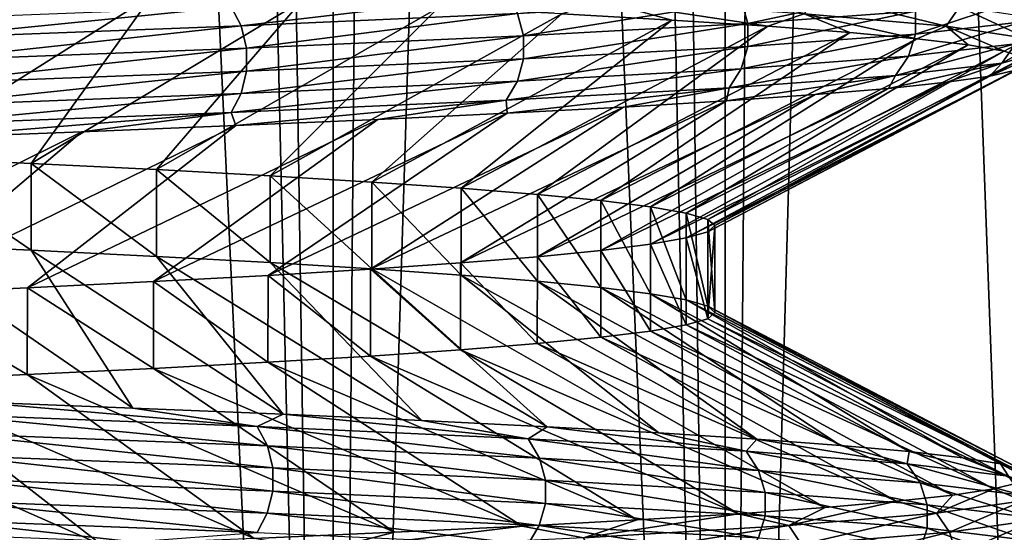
# Model space of a CAD drawing. Header units: metres. Extents: x -206 to 75, y -104 to 104.
# Tile 552 of 656: x 7 to 10.26, y -90.64 to -88.94. Entities that reach past the tile are written whole.
import ezdxf

# ---------------------------------------------------------------- set-up
doc = ezdxf.new("R2010")
doc.units = ezdxf.units.M
doc.layers.add('solid_01_1-CONSUMER_THERM_B_125288', color=7, linetype='CONTINUOUS')

msp = doc.modelspace()

# ---------------------------------------------------------------- linework, layer by layer
at = {"layer": 'solid_01_1-CONSUMER_THERM_B_125288'}
for points in [[(10.472652, -66.273338, 32.535145), (9.924696, -66.29213, 33.202896), (10.472326, -97, 32.535564)], [(9.924696, -66.29213, 33.202896), (9.334572, -66.310913, 33.833046), (10.472326, -97, 32.535564)], [(8.70451, -66.329842, 34.423283), (8.036856, -66.348877, 34.97134), (9.333823, -97, 33.833801)], [(9.334572, -66.310913, 33.833046), (8.70451, -66.329842, 34.423283), (9.333823, -97, 33.833801)], [(9.334572, -66.310913, 33.833046), (9.333823, -97, 33.833801), (10.472326, -97, 32.535564)], [(7.334792, -66.367813, 35.474552), (6.601379, -66.386627, 35.93074), (8.0356, -97, 34.972301)], [(8.036856, -66.348877, 34.97134), (7.334792, -66.367813, 35.474552), (8.0356, -97, 34.972301)], [(8.036856, -66.348877, 34.97134), (8.0356, -97, 34.972301), (9.333823, -97, 33.833801)], [(6.601379, -66.386627, 35.93074), (6.599861, -97, 35.931606), (8.0356, -97, 34.972301)], [(6.861451, -67.602783, 13.223454), (7.592083, -67.622009, 13.701839), (6.599802, -97, 13.068362)], [(7.592083, -67.622009, 13.701839), (8.035554, -97, 14.027665), (6.599802, -97, 13.068362)], [(7.592083, -67.622009, 13.701839), (8.289628, -67.641121, 14.227607), (8.035554, -97, 14.027665)], [(8.289628, -67.641121, 14.227607), (8.950852, -67.660118, 14.798338), (8.035554, -97, 14.027665)], [(8.950852, -67.660118, 14.798338), (9.333812, -97, 15.166187), (8.035554, -97, 14.027665)], [(8.950852, -67.660118, 14.798338), (9.572701, -67.679123, 15.411358), (9.333812, -97, 15.166187)], [(9.572701, -67.679123, 15.411358), (10.152977, -67.698326, 16.064537), (9.333812, -97, 15.166187)], [(10.152977, -67.698326, 16.064537), (10.472335, -97, 16.464445), (9.333812, -97, 15.166187)], [(10.152977, -67.698326, 16.064537), (10.688387, -67.717552, 16.754137), (10.472335, -97, 16.464445)], [(7.43518, -88.856834, 17.314058), (6.903793, -88.836288, 16.801872), (6.583023, -89.393768, 17.930843)], [(9.38747, -88.876633, 29.083803), (9.941468, -88.835693, 27.711533), (9.409318, -88.950096, 29.094473)], [(9.941468, -88.835693, 27.711533), (9.964605, -88.909157, 27.719007), (9.409318, -88.950096, 29.094473)], [(7.43518, -88.856834, 17.314058), (6.583023, -89.393768, 17.930843), (7.035116, -89.414352, 18.417473)], [(7.929509, -88.877472, 17.863564), (7.43518, -88.856834, 17.314058), (7.035116, -89.414352, 18.417473)], [(7.929509, -88.877472, 17.863564), (7.035116, -89.414352, 18.417473), (7.450214, -89.435028, 18.933645)], [(8.383116, -88.898163, 18.446383), (7.929509, -88.877472, 17.863564), (7.450214, -89.435028, 18.933645)], [(7.697325, -88.895096, 31.496822), (8.608761, -88.854156, 30.339268), (7.730652, -88.958504, 31.527115)], [(8.608761, -88.854156, 30.339268), (8.646034, -88.917564, 30.36455), (7.730652, -88.958504, 31.527115)], [(8.646034, -88.917564, 30.36455), (9.38747, -88.876633, 29.083803), (8.666157, -88.991028, 30.378199)], [(9.38747, -88.876633, 29.083803), (9.409318, -88.950096, 29.094473), (8.666157, -88.991028, 30.378199)], [(8.932003, -88.877113, 19.168524), (8.792526, -88.918777, 19.057703), (9.156601, -88.93927, 19.695557)], [(8.932003, -88.877113, 19.168524), (9.156601, -88.93927, 19.695557), (9.475384, -88.959785, 20.360121)], [(9.595161, -88.918053, 20.484179), (8.932003, -88.877113, 19.168524), (9.475384, -88.959785, 20.360121)], [(9.636793, -88.854713, 20.466755), (9.595161, -88.918053, 20.484179), (10.066418, -88.958984, 21.880314)], [(10.110094, -88.895645, 21.868948), (9.636793, -88.854713, 20.466755), (10.066418, -88.958984, 21.880314)], [(10.319283, -88.868225, 26.278906), (10.31922, -88.945023, 26.278896), (9.964544, -88.985962, 27.718988)], [(9.964605, -88.909157, 27.719007), (10.319283, -88.868225, 26.278906), (9.964544, -88.985962, 27.718988)], [(6.631206, -88.936035, 32.514034), (7.697325, -88.895096, 31.496822), (6.659918, -88.999435, 32.548733)], [(7.697325, -88.895096, 31.496822), (7.730652, -88.958504, 31.527115), (6.659918, -88.999435, 32.548733)], [(8.383116, -88.898163, 18.446383), (7.450214, -89.435028, 18.933645), (7.826691, -89.455711, 19.476763)], [(8.792526, -88.918777, 19.057703), (8.383116, -88.898163, 18.446383), (7.826691, -89.455711, 19.476763)], [(9.964605, -88.909157, 27.719007), (9.964544, -88.985962, 27.718988), (9.40926, -89.026894, 29.094446)], [(9.409318, -88.950096, 29.094473), (9.964605, -88.909157, 27.719007), (9.40926, -89.026894, 29.094446)], [(10.110094, -88.895645, 21.868948), (10.066418, -88.958984, 21.880314), (10.335994, -88.999924, 23.328749)], [(10.38084, -88.936584, 23.323666), (10.110094, -88.895645, 21.868948), (10.335994, -88.999924, 23.328749)], [(7.730652, -88.958504, 31.527115), (8.646034, -88.917564, 30.36455), (7.748644, -89.031967, 31.54347)], [(8.646034, -88.917564, 30.36455), (8.666157, -88.991028, 30.378199), (7.748644, -89.031967, 31.54347)], [(8.792526, -88.918777, 19.057703), (7.826691, -89.455711, 19.476763), (8.163377, -89.476227, 20.044748)], [(9.156601, -88.93927, 19.695557), (8.792526, -88.918777, 19.057703), (8.163377, -89.476227, 20.044748)], [(9.156601, -88.93927, 19.695557), (8.163377, -89.476227, 20.044748), (8.459047, -89.49659, 20.635479)], [(9.475384, -88.959785, 20.360121), (9.156601, -88.93927, 19.695557), (8.459047, -89.49659, 20.635479)], [(9.595161, -88.918053, 20.484179), (9.475384, -88.959785, 20.360121), (9.746658, -88.980377, 21.047224)], [(9.595161, -88.918053, 20.484179), (9.746658, -88.980377, 21.047224), (9.968422, -89.001045, 21.752031)], [(10.066418, -88.958984, 21.880314), (9.595161, -88.918053, 20.484179), (9.968422, -89.001045, 21.752031)], [(10.31922, -88.945023, 26.278896), (10.295147, -89.018456, 26.274748), (9.941299, -89.059387, 27.711479)], [(9.964544, -88.985962, 27.718988), (10.31922, -88.945023, 26.278896), (9.941299, -89.059387, 27.711479)], [(6.659918, -88.999435, 32.548733), (7.730652, -88.958504, 31.527115), (6.675417, -89.072899, 32.567463)], [(7.730652, -88.958504, 31.527115), (7.748644, -89.031967, 31.54347), (6.675417, -89.072899, 32.567463)], [(9.475384, -88.959785, 20.360121), (8.459047, -89.49659, 20.635479), (8.712433, -89.517014, 21.246771)], [(9.409318, -88.950096, 29.094473), (9.40926, -89.026894, 29.094446), (8.666103, -89.067833, 30.378164)], [(8.666157, -88.991028, 30.378199), (9.409318, -88.950096, 29.094473), (8.666103, -89.067833, 30.378164)], [(9.746658, -88.980377, 21.047224), (9.475384, -88.959785, 20.360121), (8.712433, -89.517014, 21.246771)], [(10.066418, -88.958984, 21.880314), (9.968422, -89.001045, 21.752031), (10.139119, -89.021713, 22.469381)], [(10.066418, -88.958984, 21.880314), (10.139119, -89.021713, 22.469381), (10.257853, -89.042274, 23.194654)], [(10.335994, -88.999924, 23.328749), (10.066418, -88.958984, 21.880314), (10.257853, -89.042274, 23.194654)], [(10.442295, -88.977516, 24.802185), (10.397183, -89.040855, 24.800879), (10.250671, -89.081795, 26.26708)], [(10.295147, -89.018456, 26.274748), (10.442295, -88.977516, 24.802185), (10.250671, -89.081795, 26.26708)], [(8.666157, -88.991028, 30.378199), (8.666103, -89.067833, 30.378164), (7.748596, -89.108765, 31.543428)], [(7.748644, -89.031967, 31.54347), (8.666157, -88.991028, 30.378199), (7.748596, -89.108765, 31.543428)], [(9.746658, -88.980377, 21.047224), (8.712433, -89.517014, 21.246771), (8.922243, -89.537651, 21.876343)], [(9.968422, -89.001045, 21.752031), (9.746658, -88.980377, 21.047224), (8.922243, -89.537651, 21.876343)], [(9.968422, -89.001045, 21.752031), (8.922243, -89.537651, 21.876343), (9.086873, -89.558449, 22.520418)], [(10.139119, -89.021713, 22.469381), (9.968422, -89.001045, 21.752031), (9.086873, -89.558449, 22.520418)], [(9.964544, -88.985962, 27.718988), (9.941299, -89.059387, 27.711479), (9.38731, -89.100327, 29.083729)], [(9.40926, -89.026894, 29.094446), (9.964544, -88.985962, 27.718988), (9.38731, -89.100327, 29.083729)], [(10.335994, -88.999924, 23.328749), (10.257853, -89.042274, 23.194654), (10.324509, -89.062759, 23.927059)], [(7.748644, -89.031967, 31.54347), (7.748596, -89.108765, 31.543428), (6.675376, -89.149704, 32.567417)], [(6.675417, -89.072899, 32.567463), (7.748644, -89.031967, 31.54347), (6.675376, -89.149704, 32.567417)], [(9.40926, -89.026894, 29.094446), (9.38731, -89.100327, 29.083729), (8.645886, -89.141258, 30.364452)], [(8.666103, -89.067833, 30.378164), (9.40926, -89.026894, 29.094446), (8.645886, -89.141258, 30.364452)], [(10.139119, -89.021713, 22.469381), (9.086873, -89.558449, 22.520418), (9.205078, -89.579224, 23.174658)], [(10.257853, -89.042274, 23.194654), (10.139119, -89.021713, 22.469381), (9.205078, -89.579224, 23.174658)], [(10.257853, -89.042274, 23.194654), (9.205078, -89.579224, 23.174658), (9.276284, -89.599785, 23.836264)], [(10.324509, -89.062759, 23.927059), (10.257853, -89.042274, 23.194654), (9.276284, -89.599785, 23.836264)], [(10.295147, -89.018456, 26.274748), (10.250671, -89.081795, 26.26708), (9.898352, -89.122726, 27.697605)], [(9.941299, -89.059387, 27.711479), (10.295147, -89.018456, 26.274748), (9.898352, -89.122726, 27.697605)], [(10.397183, -89.040855, 24.800879), (10.300673, -89.103943, 25.403023), (10.210093, -89.124626, 26.136089)], [(10.250671, -89.081795, 26.26708), (10.397183, -89.040855, 24.800879), (10.210093, -89.124626, 26.136089)], [(8.666103, -89.067833, 30.378164), (8.645886, -89.141258, 30.364452), (7.73052, -89.182198, 31.526999)], [(7.748596, -89.108765, 31.543428), (8.666103, -89.067833, 30.378164), (7.73052, -89.182198, 31.526999)], [(10.324509, -89.062759, 23.927059), (9.276284, -89.599785, 23.836264), (9.3, -89.620514, 24.5)], [(10.338888, -89.083305, 24.664963), (10.324509, -89.062759, 23.927059), (9.3, -89.620514, 24.5)], [(9.941299, -89.059387, 27.711479), (9.898352, -89.122726, 27.697605), (9.346756, -89.163666, 29.063925)], [(9.38731, -89.100327, 29.083729), (9.941299, -89.059387, 27.711479), (9.346756, -89.163666, 29.063925)], [(7.748596, -89.108765, 31.543428), (7.73052, -89.182198, 31.526999), (6.659803, -89.223129, 32.548595)], [(6.675376, -89.149704, 32.567417), (7.748596, -89.108765, 31.543428), (6.659803, -89.223129, 32.548595)], [(9.38731, -89.100327, 29.083729), (9.346756, -89.163666, 29.063925), (8.608536, -89.204597, 30.339117)], [(8.645886, -89.141258, 30.364452), (9.38731, -89.100327, 29.083729), (8.608536, -89.204597, 30.339117)], [(10.300673, -89.103943, 25.403023), (9.276238, -89.640839, 25.164375), (9.205004, -89.661606, 25.825863)], [(10.210093, -89.124626, 26.136089), (10.300673, -89.103943, 25.403023), (9.205004, -89.661606, 25.825863)], [(10.338888, -89.083305, 24.664963), (9.3, -89.620514, 24.5), (9.276238, -89.640839, 25.164375)], [(10.300673, -89.103943, 25.403023), (10.338888, -89.083305, 24.664963), (9.276238, -89.640839, 25.164375)], [(10.250671, -89.081795, 26.26708), (10.068062, -89.145248, 26.858219), (9.87529, -89.165749, 27.566723)], [(9.898352, -89.122726, 27.697605), (10.250671, -89.081795, 26.26708), (9.87529, -89.165749, 27.566723)], [(10.250671, -89.081795, 26.26708), (10.210093, -89.124626, 26.136089), (10.068062, -89.145248, 26.858219)], [(8.645886, -89.141258, 30.364452), (8.608536, -89.204597, 30.339117), (7.697123, -89.245537, 31.496641)], [(7.73052, -89.182198, 31.526999), (8.645886, -89.141258, 30.364452), (7.697123, -89.245537, 31.496641)], [(10.210093, -89.124626, 26.136089), (9.205004, -89.661606, 25.825863), (9.086791, -89.682411, 26.479956)], [(10.068062, -89.145248, 26.858219), (10.210093, -89.124626, 26.136089), (9.086791, -89.682411, 26.479956)], [(9.898352, -89.122726, 27.697605), (9.631642, -89.186256, 28.262058), (9.338291, -89.206848, 28.940195)], [(9.346756, -89.163666, 29.063925), (9.898352, -89.122726, 27.697605), (9.338291, -89.206848, 28.940195)], [(9.898352, -89.122726, 27.697605), (9.87529, -89.165749, 27.566723), (9.631642, -89.186256, 28.262058)], [(8.608536, -89.204597, 30.339117), (9.346756, -89.163666, 29.063925), (8.611515, -89.248184, 30.224222)], [(9.346756, -89.163666, 29.063925), (8.997438, -89.227509, 29.595745), (8.611515, -89.248184, 30.224222)], [(9.87529, -89.165749, 27.566723), (8.921988, -89.703102, 27.124523), (8.711697, -89.723595, 27.755201)], [(9.631642, -89.186256, 28.262058), (9.87529, -89.165749, 27.566723), (8.711697, -89.723595, 27.755201)], [(10.068062, -89.145248, 26.858219), (9.086791, -89.682411, 26.479956), (8.921988, -89.703102, 27.124523)], [(9.87529, -89.165749, 27.566723), (10.068062, -89.145248, 26.858219), (8.921988, -89.703102, 27.124523)], [(9.346756, -89.163666, 29.063925), (9.338291, -89.206848, 28.940195), (8.997438, -89.227509, 29.595745)], [(7.73052, -89.182198, 31.526999), (7.697123, -89.245537, 31.496641), (6.631032, -89.286469, 32.513824)], [(6.659803, -89.223129, 32.548595), (7.73052, -89.182198, 31.526999), (6.631032, -89.286469, 32.513824)], [(7.697123, -89.245537, 31.496641), (8.608536, -89.204597, 30.339117), (7.713099, -89.289238, 31.387104)], [(8.608536, -89.204597, 30.339117), (8.183191, -89.268745, 30.821627), (7.713099, -89.289238, 31.387104)], [(9.338291, -89.206848, 28.940195), (8.457082, -89.744095, 28.36882), (8.159138, -89.764763, 28.963011)], [(8.997438, -89.227509, 29.595745), (9.338291, -89.206848, 28.940195), (8.159138, -89.764763, 28.963011)], [(8.608536, -89.204597, 30.339117), (8.611515, -89.248184, 30.224222), (8.183191, -89.268745, 30.821627)], [(9.631642, -89.186256, 28.262058), (8.711697, -89.723595, 27.755201), (8.457082, -89.744095, 28.36882)], [(9.338291, -89.206848, 28.940195), (9.631642, -89.186256, 28.262058), (8.457082, -89.744095, 28.36882)], [(8.997438, -89.227509, 29.595745), (8.159138, -89.764763, 28.963011), (7.819585, -89.785553, 29.53429)], [(8.611515, -89.248184, 30.224222), (8.997438, -89.227509, 29.595745), (7.819585, -89.785553, 29.53429)], [(6.631032, -89.286469, 32.513824), (7.697123, -89.245537, 31.496641), (6.653866, -89.330406, 32.414879)], [(7.697123, -89.245537, 31.496641), (7.202134, -89.309784, 31.919518), (6.653866, -89.330406, 32.414879)], [(8.183191, -89.268745, 30.821627), (7.44008, -89.806305, 30.079893), (7.022641, -89.826866, 30.596926)], [(7.713099, -89.289238, 31.387104), (8.183191, -89.268745, 30.821627), (7.022641, -89.826866, 30.596926)], [(7.697123, -89.245537, 31.496641), (7.713099, -89.289238, 31.387104), (7.202134, -89.309784, 31.919518)], [(8.611515, -89.248184, 30.224222), (7.819585, -89.785553, 29.53429), (7.44008, -89.806305, 30.079893)], [(8.183191, -89.268745, 30.821627), (8.611515, -89.248184, 30.224222), (7.44008, -89.806305, 30.079893)], [(7.713099, -89.289238, 31.387104), (7.022641, -89.826866, 30.596926), (6.569112, -89.847351, 31.083067)], [(7.202134, -89.309784, 31.919518), (7.713099, -89.289238, 31.387104), (6.569112, -89.847351, 31.083067)], [(7.202134, -89.309784, 31.919518), (6.569112, -89.847351, 31.083067), (6.082329, -89.867928, 31.535288)], [(6.653866, -89.330406, 32.414879), (7.202134, -89.309784, 31.919518), (6.082329, -89.867928, 31.535288)], [(7.034287, -89.702477, 18.416513), (6.583023, -89.393768, 17.930843), (6.582004, -89.681763, 17.929823)], [(7.034287, -89.702477, 18.416513), (7.035116, -89.414352, 18.417473), (6.583023, -89.393768, 17.930843)], [(7.449597, -89.722984, 18.932819), (7.035116, -89.414352, 18.417473), (7.034287, -89.702477, 18.416513)], [(7.449597, -89.722984, 18.932819), (7.450214, -89.435028, 18.933645), (7.035116, -89.414352, 18.417473)], [(7.82626, -89.743347, 19.476091), (7.450214, -89.435028, 18.933645), (7.449597, -89.722984, 18.932819)], [(7.82626, -89.743347, 19.476091), (7.826691, -89.455711, 19.476763), (7.450214, -89.435028, 18.933645)], [(8.163099, -89.763802, 20.044239), (7.826691, -89.455711, 19.476763), (7.82626, -89.743347, 19.476091)], [(8.163099, -89.763802, 20.044239), (8.163377, -89.476227, 20.044748), (7.826691, -89.455711, 19.476763)], [(8.458885, -89.784447, 20.635124), (8.163377, -89.476227, 20.044748), (8.163099, -89.763802, 20.044239)], [(8.458885, -89.784447, 20.635124), (8.459047, -89.49659, 20.635479), (8.163377, -89.476227, 20.044748)], [(8.712343, -89.805145, 21.246529), (8.459047, -89.49659, 20.635479), (8.458885, -89.784447, 20.635124)], [(8.712343, -89.805145, 21.246529), (8.712433, -89.517014, 21.246771), (8.459047, -89.49659, 20.635479)], [(8.922187, -89.825768, 21.87615), (8.712433, -89.517014, 21.246771), (8.712343, -89.805145, 21.246529)], [(8.922187, -89.825768, 21.87615), (8.922243, -89.537651, 21.876343), (8.712433, -89.517014, 21.246771)], [(9.086839, -89.846283, 22.52026), (8.922243, -89.537651, 21.876343), (8.922187, -89.825768, 21.87615)], [(9.086839, -89.846283, 22.52026), (9.086873, -89.558449, 22.520418), (8.922243, -89.537651, 21.876343)], [(9.20506, -89.866776, 23.17453), (9.086873, -89.558449, 22.520418), (9.086839, -89.846283, 22.52026)], [(9.20506, -89.866776, 23.17453), (9.205078, -89.579224, 23.174658), (9.086873, -89.558449, 22.520418)], [(9.276278, -89.887489, 23.836163), (9.205078, -89.579224, 23.174658), (9.20506, -89.866776, 23.17453)], [(9.276278, -89.887489, 23.836163), (9.276284, -89.599785, 23.836264), (9.205078, -89.579224, 23.174658)], [(9.276234, -89.929024, 25.164448), (9.276238, -89.640839, 25.164375), (9.3, -89.620514, 24.5)], [(9.276234, -89.929024, 25.164448), (9.3, -89.620514, 24.5), (9.3, -89.908058, 24.5)], [(9.3, -89.908058, 24.5), (9.276284, -89.599785, 23.836264), (9.276278, -89.887489, 23.836163)], [(9.3, -89.908058, 24.5), (9.3, -89.620514, 24.5), (9.276284, -89.599785, 23.836264)], [(9.204978, -89.949623, 25.82604), (9.086791, -89.682411, 26.479956), (9.205004, -89.661606, 25.825863)], [(9.204978, -89.949623, 25.82604), (9.205004, -89.661606, 25.825863), (9.276234, -89.929024, 25.164448)], [(9.276234, -89.929024, 25.164448), (9.205004, -89.661606, 25.825863), (9.276238, -89.640839, 25.164375)], [(6.582004, -89.681763, 17.929823), (6.835676, -90.204758, 16.741198), (7.371088, -90.225426, 17.248241)], [(7.034287, -89.702477, 18.416513), (6.582004, -89.681763, 17.929823), (7.371088, -90.225426, 17.248241)], [(9.086729, -89.970108, 26.480242), (8.921988, -89.703102, 27.124523), (9.086791, -89.682411, 26.479956)], [(9.086729, -89.970108, 26.480242), (9.086791, -89.682411, 26.479956), (9.204978, -89.949623, 25.82604)], [(7.034287, -89.702477, 18.416513), (7.371088, -90.225426, 17.248241), (7.87001, -90.246094, 17.793142)], [(7.449597, -89.722984, 18.932819), (7.034287, -89.702477, 18.416513), (7.87001, -90.246094, 17.793142)], [(7.449597, -89.722984, 18.932819), (7.87001, -90.246094, 17.793142), (8.328922, -90.266685, 18.372175)], [(7.82626, -89.743347, 19.476091), (7.449597, -89.722984, 18.932819), (8.328922, -90.266685, 18.372175)], [(8.711534, -90.011459, 27.755638), (8.457082, -89.744095, 28.36882), (8.711697, -89.723595, 27.755201)], [(8.711534, -90.011459, 27.755638), (8.711697, -89.723595, 27.755201), (8.921878, -89.990685, 27.124899)], [(8.921878, -89.990685, 27.124899), (8.711697, -89.723595, 27.755201), (8.921988, -89.703102, 27.124523)], [(8.921878, -89.990685, 27.124899), (8.921988, -89.703102, 27.124523), (9.086729, -89.970108, 26.480242)], [(7.82626, -89.743347, 19.476091), (8.328922, -90.266685, 18.372175), (8.744592, -90.287209, 18.981136)], [(8.163099, -89.763802, 20.044239), (7.82626, -89.743347, 19.476091), (8.744592, -90.287209, 18.981136)], [(8.45685, -90.032249, 28.369326), (8.159138, -89.764763, 28.963011), (8.457082, -89.744095, 28.36882)], [(8.45685, -90.032249, 28.369326), (8.457082, -89.744095, 28.36882), (8.711534, -90.011459, 27.755638)], [(7.819154, -90.073425, 29.534962), (7.44008, -89.806305, 30.079893), (7.819585, -89.785553, 29.53429)], [(7.819154, -90.073425, 29.534962), (7.819585, -89.785553, 29.53429), (8.158818, -90.05291, 28.963594)], [(8.158818, -90.05291, 28.963594), (7.819585, -89.785553, 29.53429), (8.159138, -89.764763, 28.963011)], [(8.158818, -90.05291, 28.963594), (8.159138, -89.764763, 28.963011), (8.45685, -90.032249, 28.369326)], [(8.163099, -89.763802, 20.044239), (8.744592, -90.287209, 18.981136), (9.114348, -90.307701, 19.615759)], [(8.458885, -89.784447, 20.635124), (8.163099, -89.763802, 20.044239), (9.114348, -90.307701, 19.615759)], [(8.458885, -89.784447, 20.635124), (9.114348, -90.307701, 19.615759), (9.43828, -90.328308, 20.276005)], [(8.712343, -89.805145, 21.246529), (8.458885, -89.784447, 20.635124), (9.43828, -90.328308, 20.276005)], [(7.022005, -90.114586, 30.59766), (6.569112, -89.847351, 31.083067), (7.022641, -89.826866, 30.596926)], [(7.022005, -90.114586, 30.59766), (7.022641, -89.826866, 30.596926), (7.439533, -90.093925, 30.080624)], [(7.439533, -90.093925, 30.080624), (7.022641, -89.826866, 30.596926), (7.44008, -89.806305, 30.079893)], [(7.439533, -90.093925, 30.080624), (7.44008, -89.806305, 30.079893), (7.819154, -90.073425, 29.534962)], [(8.712343, -89.805145, 21.246529), (9.43828, -90.328308, 20.276005), (9.715546, -90.348999, 20.960556)], [(8.922187, -89.825768, 21.87615), (8.712343, -89.805145, 21.246529), (9.715546, -90.348999, 20.960556)], [(8.922187, -89.825768, 21.87615), (9.715546, -90.348999, 20.960556), (9.943527, -90.369637, 21.663473)], [(9.086839, -89.846283, 22.52026), (8.922187, -89.825768, 21.87615), (9.943527, -90.369637, 21.663473)], [(6.568399, -90.135399, 31.083778), (6.569112, -89.847351, 31.083067), (7.022005, -90.114586, 30.59766)], [(9.086839, -89.846283, 22.52026), (9.943527, -90.369637, 21.663473), (10.120779, -90.390198, 22.380281)], [(9.20506, -89.866776, 23.17453), (9.086839, -89.846283, 22.52026), (10.120779, -90.390198, 22.380281)], [(9.20506, -89.866776, 23.17453), (10.120779, -90.390198, 22.380281), (10.246071, -90.410683, 23.105232)], [(9.276278, -89.887489, 23.836163), (9.20506, -89.866776, 23.17453), (10.246071, -90.410683, 23.105232)], [(9.276278, -89.887489, 23.836163), (10.246071, -90.410683, 23.105232), (10.31916, -90.431229, 23.836288)], [(9.3, -89.908058, 24.5), (9.276278, -89.887489, 23.836163), (10.31916, -90.431229, 23.836288)], [(9.276234, -89.929024, 25.164448), (9.3, -89.908058, 24.5), (10.340007, -90.451889, 24.573032)], [(9.3, -89.908058, 24.5), (10.31916, -90.431229, 23.836288), (10.340007, -90.451889, 24.573032)], [(9.086729, -89.970108, 26.480242), (9.204978, -89.949623, 25.82604), (10.224158, -90.493156, 26.045179)], [(9.204978, -89.949623, 25.82604), (9.276234, -89.929024, 25.164448), (10.308296, -90.472557, 25.311171)], [(9.204978, -89.949623, 25.82604), (10.308296, -90.472557, 25.311171), (10.224158, -90.493156, 26.045179)], [(9.276234, -89.929024, 25.164448), (10.340007, -90.451889, 24.573032), (10.308296, -90.472557, 25.311171)], [(8.921878, -89.990685, 27.124899), (9.086729, -89.970108, 26.480242), (10.088325, -90.51368, 26.769636)], [(9.086729, -89.970108, 26.480242), (10.224158, -90.493156, 26.045179), (10.088325, -90.51368, 26.769636)], [(8.45685, -90.032249, 28.369326), (8.711534, -90.011459, 27.755638), (9.664616, -90.554787, 28.176771)], [(8.711534, -90.011459, 27.755638), (8.921878, -89.990685, 27.124899), (9.901757, -90.53418, 27.480377)], [(8.711534, -90.011459, 27.755638), (9.901757, -90.53418, 27.480377), (9.664616, -90.554787, 28.176771)], [(8.921878, -89.990685, 27.124899), (10.088325, -90.51368, 26.769636), (9.901757, -90.53418, 27.480377)], [(7.819154, -90.073425, 29.534962), (8.158818, -90.05291, 28.963594), (9.042296, -90.596107, 29.515606)], [(8.158818, -90.05291, 28.963594), (8.45685, -90.032249, 28.369326), (9.37747, -90.57547, 28.856913)], [(8.158818, -90.05291, 28.963594), (9.37747, -90.57547, 28.856913), (9.042296, -90.596107, 29.515606)], [(8.45685, -90.032249, 28.369326), (9.664616, -90.554787, 28.176771), (9.37747, -90.57547, 28.856913)], [(7.439533, -90.093925, 30.080624), (7.819154, -90.073425, 29.534962), (8.661394, -90.616676, 30.148304)], [(7.819154, -90.073425, 29.534962), (9.042296, -90.596107, 29.515606), (8.661394, -90.616676, 30.148304)], [(6.568399, -90.135399, 31.083778), (7.022005, -90.114586, 30.59766), (7.773745, -90.657692, 31.318708)], [(7.022005, -90.114586, 30.59766), (7.439533, -90.093925, 30.080624), (8.238199, -90.637154, 30.749733)], [(7.022005, -90.114586, 30.59766), (8.238199, -90.637154, 30.749733), (7.773745, -90.657692, 31.318708)], [(7.439533, -90.093925, 30.080624), (8.661394, -90.616676, 30.148304), (8.238199, -90.637154, 30.749733)], [(6.081477, -90.156128, 31.536024), (6.568399, -90.135399, 31.083778), (7.267878, -90.67836, 31.855221)], [(6.568399, -90.135399, 31.083778), (7.773745, -90.657692, 31.318708), (7.267878, -90.67836, 31.855221)], [(6.081477, -90.156128, 31.536024), (7.267878, -90.67836, 31.855221), (6.724078, -90.699028, 32.355305)], [(7.783434, -90.286911, 17.599619), (6.835676, -90.204758, 16.741198), (6.730731, -90.245972, 16.568636)], [(7.783434, -90.286911, 17.599619), (7.371088, -90.225426, 17.248241), (6.835676, -90.204758, 16.741198)], [(7.783434, -90.286911, 17.599619), (6.730731, -90.245972, 16.568636), (7.817133, -90.350311, 17.569742)], [(6.730731, -90.245972, 16.568636), (6.759873, -90.30938, 16.534296), (7.817133, -90.350311, 17.569742)], [(7.783434, -90.286911, 17.599619), (7.87001, -90.246094, 17.793142), (7.371088, -90.225426, 17.248241)], [(8.680733, -90.327843, 18.768435), (7.87001, -90.246094, 17.793142), (7.783434, -90.286911, 17.599619)], [(8.680733, -90.327843, 18.768435), (8.328922, -90.266685, 18.372175), (7.87001, -90.246094, 17.793142)], [(8.680733, -90.327843, 18.768435), (8.744592, -90.287209, 18.981136), (8.328922, -90.266685, 18.372175)], [(7.817133, -90.350311, 17.569742), (6.759873, -90.30938, 16.534296), (7.835328, -90.423775, 17.553614)], [(6.759873, -90.30938, 16.534296), (6.775607, -90.382843, 16.515757), (7.835328, -90.423775, 17.553614)], [(8.680733, -90.327843, 18.768435), (7.783434, -90.286911, 17.599619), (8.718318, -90.391251, 18.743618)], [(7.783434, -90.286911, 17.599619), (7.817133, -90.350311, 17.569742), (8.718318, -90.391251, 18.743618)], [(9.403422, -90.368782, 20.052317), (8.744592, -90.287209, 18.981136), (8.680733, -90.327843, 18.768435)], [(9.403422, -90.368782, 20.052317), (9.114348, -90.307701, 19.615759), (8.744592, -90.287209, 18.981136)], [(9.403422, -90.368782, 20.052317), (9.43828, -90.328308, 20.276005), (9.114348, -90.307701, 19.615759)], [(9.403422, -90.368782, 20.052317), (8.680733, -90.327843, 18.768435), (9.444137, -90.43219, 20.033058)], [(8.680733, -90.327843, 18.768435), (8.718318, -90.391251, 18.743618), (9.444137, -90.43219, 20.033058)], [(9.937117, -90.409714, 21.425791), (9.43828, -90.328308, 20.276005), (9.403422, -90.368782, 20.052317)], [(9.937117, -90.409714, 21.425791), (9.715546, -90.348999, 20.960556), (9.43828, -90.328308, 20.276005)], [(8.718318, -90.391251, 18.743618), (7.817133, -90.350311, 17.569742), (8.738609, -90.464714, 18.730221)], [(7.817133, -90.350311, 17.569742), (7.835328, -90.423775, 17.553614), (8.738609, -90.464714, 18.730221)], [(9.937117, -90.409714, 21.425791), (9.403422, -90.368782, 20.052317), (9.980142, -90.473122, 21.412481)], [(9.403422, -90.368782, 20.052317), (9.444137, -90.43219, 20.033058), (9.980142, -90.473122, 21.412481)], [(9.937117, -90.409714, 21.425791), (9.943527, -90.369637, 21.663473), (9.715546, -90.348999, 20.960556)], [(10.272366, -90.450653, 22.860619), (9.943527, -90.369637, 21.663473), (9.937117, -90.409714, 21.425791)], [(10.272366, -90.450653, 22.860619), (10.120779, -90.390198, 22.380281), (9.943527, -90.369637, 21.663473)], [(6.775607, -90.382843, 16.515757), (6.775567, -90.459641, 16.515806), (7.835281, -90.50058, 17.553658)], [(7.835328, -90.423775, 17.553614), (6.775607, -90.382843, 16.515757), (7.835281, -90.50058, 17.553658)], [(9.444137, -90.43219, 20.033058), (8.718318, -90.391251, 18.743618), (9.466117, -90.505646, 20.022663)], [(8.718318, -90.391251, 18.743618), (8.738609, -90.464714, 18.730221), (9.466117, -90.505646, 20.022663)], [(10.272366, -90.450653, 22.860619), (9.937117, -90.409714, 21.425791), (10.316842, -90.514061, 22.853521)], [(9.937117, -90.409714, 21.425791), (9.980142, -90.473122, 21.412481), (10.316842, -90.514061, 22.853521)], [(10.272366, -90.450653, 22.860619), (10.246071, -90.410683, 23.105232), (10.120779, -90.390198, 22.380281)], [(10.400642, -90.491585, 24.328348), (10.31916, -90.431229, 23.836288), (10.246071, -90.410683, 23.105232)], [(10.400642, -90.491585, 24.328348), (10.246071, -90.410683, 23.105232), (10.272366, -90.450653, 22.860619)], [(7.835328, -90.423775, 17.553614), (7.835281, -90.50058, 17.553658), (8.738557, -90.541512, 18.730257)], [(8.738609, -90.464714, 18.730221), (7.835328, -90.423775, 17.553614), (8.738557, -90.541512, 18.730257)], [(9.980142, -90.473122, 21.412481), (9.444137, -90.43219, 20.033058), (10.003369, -90.546585, 21.405296)], [(9.444137, -90.43219, 20.033058), (9.466117, -90.505646, 20.022663), (10.003369, -90.546585, 21.405296)], [(6.775567, -90.459641, 16.515806), (6.759761, -90.533073, 16.534431), (7.817004, -90.574005, 17.569862)], [(7.835281, -90.50058, 17.553658), (6.775567, -90.459641, 16.515806), (7.817004, -90.574005, 17.569862)], [(8.738609, -90.464714, 18.730221), (8.738557, -90.541512, 18.730257), (9.46606, -90.582451, 20.022692)], [(9.466117, -90.505646, 20.022663), (8.738609, -90.464714, 18.730221), (9.46606, -90.582451, 20.022692)], [(10.316842, -90.514061, 22.853521), (9.980142, -90.473122, 21.412481), (10.340854, -90.587517, 22.849689)], [(9.980142, -90.473122, 21.412481), (10.003369, -90.546585, 21.405296), (10.340854, -90.587517, 22.849689)], [(10.320326, -90.532524, 25.799711), (10.224158, -90.493156, 26.045179), (10.308296, -90.472557, 25.311171)], [(7.835281, -90.50058, 17.553658), (7.817004, -90.574005, 17.569862), (8.718172, -90.614944, 18.743717)], [(8.738557, -90.541512, 18.730257), (7.835281, -90.50058, 17.553658), (8.718172, -90.614944, 18.743717)], [(9.466117, -90.505646, 20.022663), (9.46606, -90.582451, 20.022692), (10.003309, -90.623383, 21.405315)], [(10.003369, -90.546585, 21.405296), (9.466117, -90.505646, 20.022663), (10.003309, -90.623383, 21.405315)], [(10.033741, -90.573456, 27.244982), (10.088325, -90.51368, 26.769636), (10.224158, -90.493156, 26.045179)], [(10.033741, -90.573456, 27.244982), (10.224158, -90.493156, 26.045179), (10.320326, -90.532524, 25.799711)], [(6.759761, -90.533073, 16.534431), (6.730558, -90.596413, 16.568844), (7.783233, -90.637344, 17.5998)], [(7.817004, -90.574005, 17.569862), (6.759761, -90.533073, 16.534431), (7.783233, -90.637344, 17.5998)], [(8.738557, -90.541512, 18.730257), (8.718172, -90.614944, 18.743717), (9.443978, -90.655876, 20.033136)], [(9.46606, -90.582451, 20.022692), (8.738557, -90.541512, 18.730257), (9.443978, -90.655876, 20.033136)], [(9.544778, -90.614395, 28.634851), (9.664616, -90.554787, 28.176771), (9.901757, -90.53418, 27.480377)], [(9.544778, -90.614395, 28.634851), (9.901757, -90.53418, 27.480377), (10.033741, -90.573456, 27.244982)], [(10.033741, -90.573456, 27.244982), (9.901757, -90.53418, 27.480377), (10.088325, -90.51368, 26.769636)], [(10.033741, -90.573456, 27.244982), (10.320326, -90.532524, 25.799711), (10.077184, -90.636864, 27.256866)], [(10.320326, -90.532524, 25.799711), (10.36501, -90.595932, 25.80534), (10.077184, -90.636864, 27.256866)], [(7.817004, -90.574005, 17.569862), (7.783233, -90.637344, 17.5998), (8.680509, -90.678284, 18.768585)], [(8.718172, -90.614944, 18.743717), (7.817004, -90.574005, 17.569862), (8.680509, -90.678284, 18.768585)], [(8.864769, -90.655327, 29.942131), (9.042296, -90.596107, 29.515606), (9.37747, -90.57547, 28.856913)], [(8.864769, -90.655327, 29.942131), (9.37747, -90.57547, 28.856913), (9.544778, -90.614395, 28.634851)], [(9.544778, -90.614395, 28.634851), (9.37747, -90.57547, 28.856913), (9.664616, -90.554787, 28.176771)], [(9.544778, -90.614395, 28.634851), (10.033741, -90.573456, 27.244982), (9.586103, -90.677803, 28.652754)], [(10.033741, -90.573456, 27.244982), (10.077184, -90.636864, 27.256866), (9.586103, -90.677803, 28.652754)], [(10.003369, -90.546585, 21.405296), (10.003309, -90.623383, 21.405315), (10.340791, -90.664322, 22.849701)], [(10.340854, -90.587517, 22.849689), (10.003369, -90.546585, 21.405296), (10.340791, -90.664322, 22.849701)], [(6.730558, -90.596413, 16.568844), (6.835666, -90.648048, 16.741188), (7.371068, -90.668579, 17.24822)], [(7.783233, -90.637344, 17.5998), (6.730558, -90.596413, 16.568844), (7.371068, -90.668579, 17.24822)], [(8.864769, -90.655327, 29.942131), (8.661394, -90.616676, 30.148304), (9.042296, -90.596107, 29.515606)], [(9.46606, -90.582451, 20.022692), (9.443978, -90.655876, 20.033136), (9.979974, -90.696815, 21.412537)], [(10.003309, -90.623383, 21.405315), (9.46606, -90.582451, 20.022692), (9.979974, -90.696815, 21.412537)], [(10.077184, -90.636864, 27.256866), (10.36501, -90.595932, 25.80534), (10.100637, -90.710327, 27.263283)], [(10.36501, -90.595932, 25.80534), (10.389133, -90.669388, 25.808378), (10.100637, -90.710327, 27.263283)], [(8.00732, -90.696266, 31.14027), (7.773745, -90.657692, 31.318708), (8.238199, -90.637154, 30.749733)], [(8.00732, -90.696266, 31.14027), (8.238199, -90.637154, 30.749733), (8.661394, -90.616676, 30.148304)], [(8.00732, -90.696266, 31.14027), (8.661394, -90.616676, 30.148304), (8.864769, -90.655327, 29.942131)], [(8.718172, -90.614944, 18.743717), (8.680509, -90.678284, 18.768585), (9.403179, -90.719215, 20.052435)], [(9.443978, -90.655876, 20.033136), (8.718172, -90.614944, 18.743717), (9.403179, -90.719215, 20.052435)], [(8.864769, -90.655327, 29.942131), (9.544778, -90.614395, 28.634851), (8.903152, -90.718735, 29.965693)], [(9.544778, -90.614395, 28.634851), (9.586103, -90.677803, 28.652754), (8.903152, -90.718735, 29.965693)], [(9.586103, -90.677803, 28.652754), (10.077184, -90.636864, 27.256866), (9.608414, -90.751259, 28.66242)], [(10.077184, -90.636864, 27.256866), (10.100637, -90.710327, 27.263283), (9.608414, -90.751259, 28.66242)], [(10.003309, -90.623383, 21.405315), (9.979974, -90.696815, 21.412537), (10.316669, -90.737747, 22.853552)], [(10.340791, -90.664322, 22.849701), (10.003309, -90.623383, 21.405315), (10.316669, -90.737747, 22.853552)]]:
    msp.add_3dface(points, dxfattribs=at)

doc.saveas('drawing.dxf')
